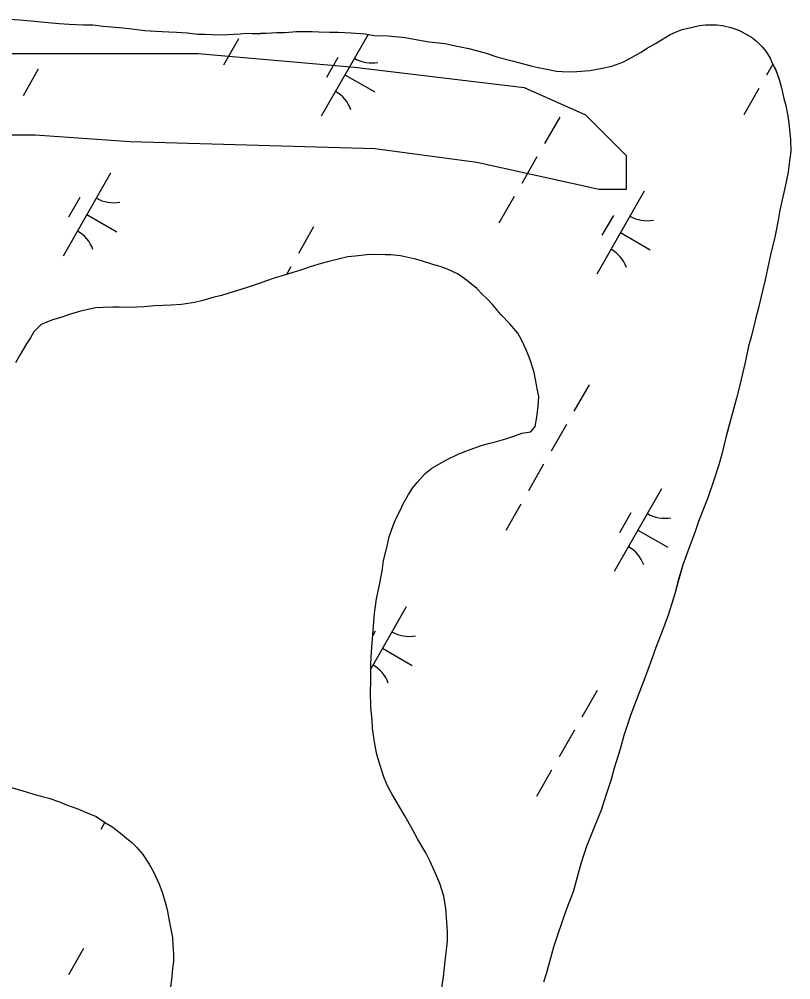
# Model space of a CAD drawing. Extents: x 3930721 to 3950824, y 220441 to 242861.
# Drawn here: x 3941134 to 3941538, y 223521 to 224024 of the extents above; entities that cross this region are included whole.
import ezdxf

# ---------------------------------------------------------------- set-up
doc = ezdxf.new("R2010")
doc.units = 0
for name, color, linetype in [('V-SITE-VEGE', 7, 'Continuous'), ('V-TOPO-SHOR', 7, 'Continuous'), ('V-WETL-SWMP', 7, 'Continuous')]:
    doc.layers.add(name, color=color, linetype=linetype)

msp = doc.modelspace()

# ---------------------------------------------------------------- linework, layer by layer
at = {"layer": 'V-SITE-VEGE'}
msp.add_lwpolyline([(3941035.45, 224009.76), (3941078.17, 223999.08), (3941103.08, 224006.2), (3941145.79, 224006.2), (3941227.65, 224006.2), (3941309.51, 223999.08), (3941398.49, 223988.4), (3941430.52, 223974.15), (3941451.88, 223952.78), (3941451.88, 223934.98), (3941437.64, 223934.98), (3941373.58, 223949.22), (3941320.19, 223956.34), (3941192.06, 223959.9), (3941142.23, 223963.47), (3941067.49, 223963.47), (3941028.33, 223956.34), (3940996.31, 223942.1), (3940957.15, 223934.98), (3940942.92, 223949.22), (3940950.03, 223974.15), (3940974.95, 223995.52), (3940989.19, 224006.2)], close=True, dxfattribs=at)
at = {"layer": 'V-TOPO-SHOR'}
for points in [[(3941128.47, 224024.21), (3941133.93, 224023.83), (3941141.82, 224023.27), (3941147.09, 224022.69), (3941154.78, 224021.92), (3941160.04, 224021.55), (3941167.53, 224021.18), (3941172.38, 224021.21), (3941177.85, 224020.63), (3941186.15, 224019.86), (3941191.41, 224019.28), (3941199.71, 224018.32), (3941205.18, 224017.94), (3941212.26, 224017.57), (3941216.31, 224017.39), (3941221.77, 224017.02), (3941227.44, 224016.44), (3941231.28, 224016.46), (3941238.37, 224016.09), (3941243.22, 224016.12), (3941249.69, 224016.56), (3941252.93, 224016.98), (3941255.96, 224016.79), (3941260.21, 224016.82), (3941263.25, 224016.83), (3941268.91, 224017.26), (3941273.16, 224017.29), (3941279.02, 224017.72), (3941284.08, 224017.75), (3941287.32, 224017.77), (3941290.76, 224017.58), (3941296.62, 224017.41), (3941300.88, 224017.43), (3941307.75, 224017.07), (3941315.04, 224016.5), (3941319.9, 224015.71), (3941327.19, 224015.55), (3941336.09, 224014.58), (3941340.75, 224013.8), (3941348.65, 224012.43), (3941356.95, 224011.46), (3941362.42, 224010.27), (3941369.5, 224008.89), (3941373.35, 224007.9), (3941378.02, 224006.51), (3941384.7, 224004.32), (3941392.2, 224002.34), (3941398.08, 224000.75), (3941402.53, 223999.56), (3941405.77, 223998.97), (3941409.42, 223998.18), (3941415.29, 223997), (3941418.33, 223996.81), (3941422.17, 223996.63), (3941426.01, 223996.85), (3941432.89, 223997.29), (3941439.36, 223998.54), (3941444.41, 223999.58), (3941450.06, 224001.63), (3941453.49, 224003.47), (3941459.75, 224006.94), (3941462.57, 224008.78), (3941467.21, 224011.43), (3941470.44, 224013.47), (3941474.87, 224016.13), (3941477.7, 224017.36), (3941481.13, 224018.79), (3941486.58, 224020.03), (3941490.22, 224020.86), (3941493.46, 224021.28), (3941499.32, 224021.31), (3941502.36, 224020.93), (3941506.62, 224019.94), (3941510.87, 224018.54), (3941517.57, 224014.73), (3941520.21, 224012.73), (3941523.06, 224009.7), (3941525.09, 224007.49), (3941527.34, 224003.86), (3941528.57, 224000.83), (3941530.2, 223997.61), (3941532.25, 223992.15), (3941533.29, 223988.31), (3941534.53, 223982.65)], [(3941534.53, 223982.65), (3941535.56, 223979.02), (3941536.6, 223973.36), (3941537.03, 223969.72), (3941537.66, 223964.67), (3941537.88, 223961.02), (3941538.11, 223955.16), (3941537.34, 223948.68), (3941536.76, 223944.02), (3941535.18, 223936.53), (3941533.2, 223928.02), (3941532.41, 223924.18), (3941531.43, 223918.91), (3941530.45, 223913.44), (3941529.66, 223909.19), (3941527.87, 223902.3), (3941526.69, 223896.83), (3941524.71, 223887.72), (3941523.33, 223881.84), (3941521.15, 223872.93), (3941519.56, 223867.05), (3941517.58, 223858.35), (3941516, 223852.87), (3941514.22, 223844.36), (3941513.03, 223839.3), (3941511.85, 223833.83), (3941509.66, 223825.73), (3941508.08, 223819.86), (3941504.9, 223808.31), (3941504.11, 223805.06), (3941501.93, 223796.35), (3941500.34, 223790.68), (3941497.55, 223782.17), (3941494.76, 223774.06), (3941492.77, 223768.59), (3941489.77, 223761.08), (3941487.98, 223755.82), (3941485.19, 223748.32), (3941481.6, 223738.38), (3941479.01, 223729.67), (3941477.43, 223723.19), (3941474.05, 223712.45), (3941471.46, 223705.35), (3941467.46, 223695.01), (3941465.07, 223688.53), (3941461.28, 223678.19), (3941458.49, 223670.89), (3941454.3, 223659.94), (3941450.71, 223649), (3941448.73, 223641.71), (3941445.54, 223631.77), (3941443.96, 223625.9), (3941441.57, 223618.6), (3941438.78, 223609.89), (3941437.18, 223606.04), (3941434.99, 223600.36), (3941432.79, 223595.09), (3941431.19, 223591.24), (3941429.2, 223584.95), (3941427.81, 223580.49), (3941425.62, 223572.8), (3941424.04, 223567.12), (3941420.85, 223558.41), (3941418.65, 223552.53), (3941415.66, 223543.81), (3941413.87, 223538.14), (3941412.28, 223532.26), (3941410.1, 223524.56), (3941408.5, 223519.7)], [(3941363.86, 223890.71), (3941358.58, 223893.11), (3941354.33, 223894.71), (3941351.09, 223895.5), (3941344.6, 223897.69), (3941341.56, 223898.48), (3941336.7, 223899.47), (3941333.66, 223900.26), (3941328.6, 223900.85), (3941325.57, 223900.83), (3941320.1, 223901), (3941316.06, 223900.78), (3941309.79, 223900.14), (3941305.95, 223899.71), (3941301.7, 223898.68), (3941296.05, 223897.23), (3941292, 223896.2), (3941286.35, 223894.55), (3941280.9, 223892.5), (3941277.26, 223891.47), (3941271.61, 223889.82), (3941267.97, 223888.79), (3941262.92, 223886.94), (3941259.49, 223885.71), (3941253.83, 223883.86), (3941250, 223882.63), (3941245.96, 223881.39), (3941239.9, 223879.54), (3941236.06, 223878.51), (3941230, 223876.85), (3941225.75, 223875.82), (3941218.88, 223874.77), (3941213.42, 223874.34), (3941204.92, 223874.09), (3941199.06, 223873.46), (3941191.98, 223873.21), (3941186.32, 223873.39), (3941182.88, 223873.37), (3941177.62, 223873.14), (3941173.77, 223872.92), (3941169.94, 223872.09), (3941165.89, 223871.26), (3941160.64, 223869.61), (3941155.59, 223867.96), (3941151.35, 223866.73), (3941145.29, 223864.27), (3941141.47, 223860.4), (3941139.67, 223857.36), (3941137.66, 223854.11), (3941134.25, 223848.23), (3941131.84, 223844.17)], [(3941354.92, 223514.36), (3941356.09, 223522.46), (3941357.06, 223530.76), (3941358.22, 223541.28), (3941358.19, 223546.34), (3941357.75, 223553.62), (3941357.32, 223558.27), (3941356.27, 223564.74), (3941354.21, 223571.41), (3941352.17, 223576.25), (3941349.1, 223582.91), (3941346.84, 223587.55), (3941342.56, 223594.81), (3941339.9, 223599.66), (3941335.82, 223606.92), (3941333.16, 223611.56), (3941329.08, 223618.41), (3941326.83, 223622.65), (3941324.99, 223626.69), (3941322.93, 223633.15), (3941321.28, 223639.01), (3941320.46, 223642.65), (3941319.83, 223646.69), (3941318.98, 223652.75), (3941318.76, 223657), (3941318.12, 223663.88), (3941317.87, 223671.77), (3941318.05, 223677.23), (3941318, 223686.54), (3941318.37, 223692.81), (3941319.13, 223701.92), (3941320.08, 223712.85), (3941321.06, 223720.54), (3941322.24, 223726.21), (3941324.01, 223735.12), (3941324.79, 223740.59), (3941326.58, 223748.08), (3941327.76, 223752.95), (3941329.75, 223759.03), (3941331.15, 223762.47), (3941333.56, 223767.14), (3941334.95, 223770.38), (3941337.76, 223775.25), (3941339.97, 223778.5), (3941342.38, 223781.55), (3941346.6, 223786.23), (3941350.03, 223789.08), (3941354.06, 223791.32), (3941358.1, 223793.57), (3941364.15, 223796.43), (3941369.2, 223798.48), (3941372.03, 223799.51), (3941375.86, 223800.95), (3941379.7, 223801.98), (3941383.94, 223803.01), (3941388.79, 223804.46), (3941393.04, 223805.69), (3941397.27, 223807.33), (3941401.92, 223807.96), (3941404.14, 223810.81), (3941405.12, 223815.67), (3941405.7, 223821.54), (3941406.08, 223826.6), (3941405.45, 223829.83), (3941404.41, 223835.49), (3941403.58, 223839.13), (3941402.14, 223844.18), (3941401.11, 223847.21), (3941399.47, 223851.04), (3941397.02, 223856.29), (3941395.18, 223859.72), (3941390.9, 223864.55), (3941386.22, 223869.59), (3941381.74, 223874.82), (3941378.9, 223877.84), (3941376.66, 223880.06), (3941373.61, 223883.07), (3941368.12, 223887.5), (3941363.86, 223890.71)], [(3941127.15, 223622.4), (3941134.04, 223620.42), (3941137.48, 223619.43)], [(3941137.48, 223619.43), (3941140.73, 223618.43), (3941145.79, 223617.04), (3941149.44, 223616.05), (3941154.91, 223614.26), (3941158.56, 223612.66), (3941164.64, 223610.46), (3941168.49, 223608.86), (3941174.17, 223606.47), (3941179.04, 223603.26), (3941182.29, 223601.25), (3941186.96, 223597.84), (3941190.01, 223595.22), (3941192.85, 223592.81), (3941195.3, 223590.4), (3941198.55, 223586.57), (3941202.02, 223581.53), (3941204.27, 223577.49), (3941207.13, 223571.04), (3941208.77, 223566.8), (3941210.63, 223560.33), (3941211.46, 223556.69), (3941212.5, 223551.03), (3941214.16, 223543.15), (3941214.38, 223539.31), (3941214.61, 223534.05), (3941214.63, 223530.61), (3941214.24, 223526.97), (3941213.67, 223521.1), (3941213.08, 223517.25)]]:
    msp.add_lwpolyline(points, dxfattribs=at)
at = {"layer": 'V-WETL-SWMP'}
for p, q in [((3941248.82, 224013.93), (3941240.87, 224000.05)), ((3941316.65, 224016.24), (3941292.1, 223973.36)), ((3941300.81, 224004.09), (3941294.84, 223993.68)), ((3941143.78, 223998.03), (3941135.83, 223984.15)), ((3941528.65, 224000.66), (3941525.38, 223994.93)), ((3941304.52, 223995.05), (3941320.14, 223986.11)), ((3941521.4, 223987.99), (3941513.45, 223974.11)), ((3941417.02, 223972.92), (3941409.07, 223959.04)), ((3941405.09, 223952.09), (3941397.14, 223938.21)), ((3941181.75, 223943.53), (3941156.9, 223900.15)), ((3941461.29, 223934.08), (3941436.44, 223890.69)), ((3941165.61, 223930.88), (3941159.65, 223920.47)), ((3941393.16, 223931.27), (3941385.21, 223917.38)), ((3941169.33, 223921.84), (3941184.95, 223912.89)), ((3941445.15, 223921.43), (3941439.19, 223911.01)), ((3941288.12, 223915.37), (3941280.17, 223901.48)), ((3941448.86, 223912.39), (3941464.48, 223903.44)), ((3941276.2, 223894.54), (3941273.87, 223890.48)), ((3941432.46, 223832.7), (3941424.51, 223818.82)), ((3941420.54, 223811.88), (3941412.58, 223797.99)), ((3941408.61, 223791.05), (3941400.66, 223777.17)), ((3941470.44, 223778.2), (3941445.59, 223734.81)), ((3941396.68, 223770.22), (3941388.73, 223756.34)), ((3941454.3, 223765.55), (3941448.33, 223755.14)), ((3941458.01, 223756.51), (3941473.63, 223747.56)), ((3941336.57, 223716.31), (3941318.01, 223683.91)), ((3941320.43, 223703.66), (3941319.08, 223701.3)), ((3941324.14, 223694.62), (3941339.76, 223685.67)), ((3941436.64, 223672.48), (3941428.69, 223658.6)), ((3941424.72, 223651.66), (3941416.76, 223637.77)), ((3941412.79, 223630.83), (3941404.84, 223616.95)), ((3941178.69, 223603.49), (3941176.53, 223599.71)), ((3941167.58, 223537.38), (3941159.63, 223523.5))]:
    msp.add_line(p, q, dxfattribs=at)
for points in [[(3941128.47, 224024.21), (3941133.93, 224023.83), (3941141.82, 224023.27), (3941147.09, 224022.69), (3941154.78, 224021.92), (3941160.04, 224021.55), (3941167.53, 224021.18), (3941172.38, 224021.21), (3941177.85, 224020.63), (3941186.15, 224019.86), (3941191.41, 224019.28), (3941199.71, 224018.32), (3941205.18, 224017.94), (3941212.26, 224017.57), (3941216.31, 224017.39), (3941221.77, 224017.02), (3941227.44, 224016.44), (3941231.28, 224016.46), (3941238.37, 224016.09), (3941243.22, 224016.12), (3941249.69, 224016.56), (3941252.93, 224016.98), (3941255.96, 224016.79), (3941260.21, 224016.81), (3941263.25, 224016.83), (3941268.91, 224017.26), (3941273.16, 224017.29), (3941279.02, 224017.72), (3941284.08, 224017.75), (3941287.32, 224017.77), (3941290.76, 224017.58), (3941296.63, 224017.41), (3941300.87, 224017.43), (3941307.75, 224017.07), (3941315.04, 224016.5), (3941319.9, 224015.71), (3941327.19, 224015.55), (3941336.09, 224014.58), (3941340.75, 224013.8), (3941348.65, 224012.43), (3941356.95, 224011.46), (3941362.42, 224010.27), (3941369.5, 224008.89), (3941373.35, 224007.9), (3941378.01, 224006.51), (3941384.7, 224004.32), (3941392.2, 224002.34), (3941398.07, 224000.75), (3941402.53, 223999.56), (3941405.77, 223998.97), (3941409.42, 223998.18), (3941415.29, 223997), (3941418.33, 223996.81), (3941422.17, 223996.63), (3941426.01, 223996.85), (3941432.89, 223997.29), (3941439.36, 223998.54), (3941444.41, 223999.58), (3941450.06, 224001.63), (3941453.49, 224003.47), (3941459.75, 224006.94), (3941462.57, 224008.78), (3941467.21, 224011.43), (3941470.44, 224013.47), (3941474.87, 224016.13), (3941477.7, 224017.36), (3941481.13, 224018.79), (3941486.59, 224020.03), (3941490.22, 224020.86), (3941493.46, 224021.28), (3941499.33, 224021.31), (3941502.36, 224020.93), (3941506.62, 224019.94), (3941510.87, 224018.54), (3941517.57, 224014.73), (3941520.21, 224012.73), (3941523.06, 224009.71), (3941525.09, 224007.49), (3941527.34, 224003.86), (3941528.57, 224000.83), (3941530.2, 223997.6), (3941532.25, 223992.15), (3941533.29, 223988.31), (3941534.53, 223982.65)], [(3941534.53, 223982.65), (3941535.56, 223979.02), (3941536.6, 223973.36), (3941537.03, 223969.72), (3941537.66, 223964.67), (3941537.88, 223961.02), (3941538.11, 223955.16), (3941537.34, 223948.68), (3941536.76, 223944.02), (3941535.18, 223936.53), (3941533.2, 223928.02), (3941532.41, 223924.18), (3941531.43, 223918.91), (3941530.45, 223913.44), (3941529.66, 223909.19), (3941527.87, 223902.3), (3941526.69, 223896.83), (3941524.71, 223887.72), (3941523.33, 223881.84), (3941521.15, 223872.93), (3941519.56, 223867.05), (3941517.58, 223858.34), (3941516, 223852.87), (3941514.22, 223844.37), (3941513.03, 223839.3), (3941511.85, 223833.83), (3941509.67, 223825.73), (3941508.08, 223819.85), (3941504.9, 223808.3), (3941504.11, 223805.06), (3941501.93, 223796.35), (3941500.34, 223790.68), (3941497.55, 223782.17), (3941494.76, 223774.06), (3941492.77, 223768.59), (3941489.77, 223761.09), (3941487.98, 223755.82), (3941485.19, 223748.32), (3941481.6, 223738.38), (3941479.02, 223729.67), (3941477.43, 223723.19), (3941474.05, 223712.45), (3941471.46, 223705.35), (3941467.46, 223695.01), (3941465.07, 223688.53), (3941461.28, 223678.19), (3941458.49, 223670.89), (3941454.3, 223659.94), (3941450.71, 223649), (3941448.73, 223641.71), (3941445.54, 223631.77), (3941443.96, 223625.9), (3941441.57, 223618.6), (3941438.78, 223609.89), (3941437.18, 223606.04), (3941434.99, 223600.36), (3941432.79, 223595.09), (3941431.19, 223591.24), (3941429.2, 223584.95), (3941427.81, 223580.49), (3941425.62, 223572.8), (3941424.04, 223567.12), (3941420.84, 223558.41), (3941418.65, 223552.53), (3941415.66, 223543.81), (3941413.87, 223538.14), (3941412.28, 223532.26), (3941410.1, 223524.56), (3941408.5, 223519.7)], [(3941357.32, 223558.27), (3941356.27, 223564.74), (3941354.21, 223571.41), (3941352.17, 223576.25), (3941349.1, 223582.91), (3941346.85, 223587.55), (3941342.56, 223594.81), (3941339.9, 223599.66), (3941335.82, 223606.92), (3941333.16, 223611.56), (3941329.08, 223618.41), (3941326.83, 223622.65), (3941324.99, 223626.69), (3941322.93, 223633.15), (3941321.28, 223639.01), (3941320.46, 223642.65), (3941319.83, 223646.69), (3941318.99, 223652.75), (3941318.76, 223657), (3941318.12, 223663.88), (3941317.87, 223671.77), (3941318.05, 223677.23), (3941318, 223686.54), (3941318.37, 223692.81), (3941319.13, 223701.92), (3941320.08, 223712.85), (3941321.06, 223720.54), (3941322.24, 223726.21), (3941324.01, 223735.12), (3941324.79, 223740.59), (3941326.58, 223748.08), (3941327.76, 223752.95), (3941329.75, 223759.03), (3941331.15, 223762.47), (3941333.56, 223767.14), (3941334.95, 223770.38), (3941337.76, 223775.25), (3941339.97, 223778.5), (3941342.38, 223781.55), (3941346.6, 223786.23), (3941350.03, 223789.08), (3941354.06, 223791.32), (3941358.1, 223793.57), (3941364.15, 223796.43), (3941369.2, 223798.48), (3941372.03, 223799.51), (3941375.86, 223800.95), (3941379.7, 223801.98), (3941383.94, 223803.01), (3941388.79, 223804.46), (3941393.03, 223805.69), (3941397.27, 223807.33), (3941401.92, 223807.96), (3941404.14, 223810.81), (3941405.12, 223815.67), (3941405.7, 223821.54), (3941406.08, 223826.6), (3941405.45, 223829.83), (3941404.41, 223835.49), (3941403.58, 223839.13), (3941402.14, 223844.18), (3941401.11, 223847.21), (3941399.47, 223851.04), (3941397.02, 223856.29), (3941395.18, 223859.72), (3941390.9, 223864.55), (3941386.22, 223869.59), (3941381.74, 223874.82), (3941378.9, 223877.84), (3941376.66, 223880.06), (3941373.61, 223883.08), (3941368.12, 223887.5), (3941363.86, 223890.71), (3941358.58, 223893.11), (3941354.33, 223894.71), (3941351.08, 223895.5), (3941344.6, 223897.69), (3941341.56, 223898.48), (3941336.7, 223899.47), (3941333.66, 223900.26), (3941328.6, 223900.84), (3941325.57, 223900.83), (3941320.1, 223901), (3941316.06, 223900.78), (3941309.79, 223900.14), (3941305.95, 223899.71), (3941301.7, 223898.68), (3941296.05, 223897.23), (3941292.01, 223896.2), (3941286.35, 223894.55), (3941280.9, 223892.5), (3941277.26, 223891.47), (3941271.61, 223889.82), (3941267.97, 223888.79), (3941262.92, 223886.94), (3941259.49, 223885.71), (3941253.83, 223883.86), (3941250, 223882.62), (3941245.96, 223881.39), (3941239.9, 223879.54), (3941236.06, 223878.51)], [(3941236.06, 223878.51), (3941230, 223876.85), (3941225.75, 223875.82), (3941218.88, 223874.77), (3941213.42, 223874.34), (3941204.93, 223874.09), (3941199.06, 223873.45), (3941191.98, 223873.21), (3941186.31, 223873.39), (3941182.88, 223873.37), (3941177.62, 223873.14), (3941173.77, 223872.92), (3941169.94, 223872.09), (3941165.89, 223871.26), (3941160.64, 223869.61), (3941155.59, 223867.96), (3941151.35, 223866.73), (3941145.29, 223864.27), (3941141.47, 223860.4), (3941139.67, 223857.36), (3941137.66, 223854.11), (3941134.25, 223848.23), (3941131.84, 223844.17)], [(3941127.15, 223622.4), (3941134.04, 223620.42), (3941137.48, 223619.43), (3941140.73, 223618.43), (3941145.79, 223617.04), (3941149.44, 223616.05), (3941154.91, 223614.26), (3941158.56, 223612.66), (3941164.64, 223610.46), (3941168.49, 223608.87), (3941174.17, 223606.47), (3941179.04, 223603.26), (3941182.29, 223601.25), (3941186.96, 223597.84), (3941190.01, 223595.22), (3941192.85, 223592.81), (3941195.3, 223590.4), (3941198.55, 223586.57), (3941202.02, 223581.53), (3941204.27, 223577.49), (3941207.13, 223571.04), (3941208.77, 223566.8), (3941210.63, 223560.33), (3941211.46, 223556.69), (3941212.5, 223551.03), (3941214.16, 223543.15), (3941214.38, 223539.31), (3941214.61, 223534.05), (3941214.63, 223530.61), (3941214.24, 223526.97), (3941213.67, 223521.1)], [(3941354.92, 223514.36), (3941356.09, 223522.46), (3941357.06, 223530.76), (3941358.22, 223541.28), (3941358.19, 223546.34), (3941357.75, 223553.62), (3941357.32, 223558.27)], [(3941213.67, 223521.1), (3941213.08, 223517.25)]]:
    msp.add_lwpolyline(points, dxfattribs=at)
for centre, start, end in [((3941318.45, 224018.9), 239.4279, 280.9715), ((3941291, 223970.96), 19.4279, 60.9715), ((3941183.26, 223945.69), 239.4279, 280.9715), ((3941462.8, 223936.24), 239.4279, 280.9715), ((3941155.81, 223897.75), 19.4279, 60.9715), ((3941435.34, 223888.3), 19.4279, 60.9715), ((3941471.94, 223780.36), 239.4279, 280.9715), ((3941444.49, 223732.42), 19.4279, 60.9715), ((3941338.08, 223718.47), 239.4279, 280.9715), ((3941310.62, 223670.53), 19.4279, 60.9715)]:
    msp.add_arc(centre, 17.62, start, end, dxfattribs=at)

doc.saveas('drawing.dxf')
